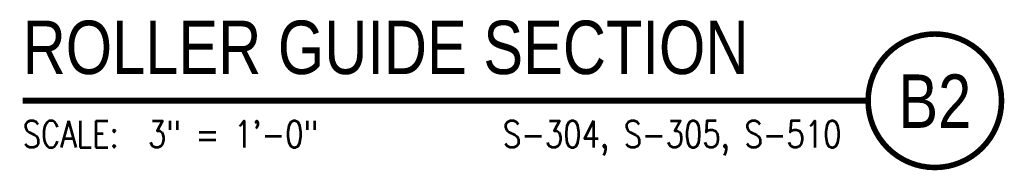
# Model space of a CAD drawing. Header units: inches. Extents: x -9715 to 32893, y -15613 to -1138.
# Tile 314 of 380: x 12352.94 to 12371.39, y -8401.65 to -8398.83. Entities that reach past the tile are written whole.
import ezdxf
from ezdxf.enums import TextEntityAlignment as Align

# ---------------------------------------------------------------- set-up
doc = ezdxf.new("R2010")
doc.units = ezdxf.units.IN
doc.header["$MEASUREMENT"] = 0
doc.layers.get('0').update_dxf_attribs({"color": 252})
doc.layers.add('S-ANNO-SYMB', color=2, linetype='Continuous')
doc.styles.add('FT', font='ROMANS.shx', dxfattribs={"width": 0.8, "height": 0.125})
doc.styles.add('TT', font='swiss.ttf', dxfattribs={"width": 0.8, "height": 0.25})

# ---------------------------------------------------------------- blocks, each defined once
blk = doc.blocks.new('SECTION_INFO')
at = {"style": 'TT', "width": 0.8}
blk.add_attdef('SECTION_TITLE', text='', height=0.25, dxfattribs=at).set_placement((0, 0.375), align=Align.TOP_LEFT)
at = {"style": 'FT', "width": 0.8}
blk.add_attdef('SCALE', (0, -0.21875), '', height=0.125, dxfattribs=at)
blk = doc.blocks.new('T-BULB_R')
at = {"const_width": 0.02604}
for points in [[(0.625, 0, 1), (0, 0, 1)], [(0.625, 0, -1), (0, 0, -1)]]:
    blk.add_lwpolyline(points, format="xyb", dxfattribs=at)
at = {"style": 'TT', "width": 0.8}
blk.add_attdef('SECTION_#', text='', height=0.25, dxfattribs=at).set_placement((0.3125, 0), align=Align.MIDDLE)
at = {"style": 'FT', "width": 0.8}
blk.add_attdef('SHEET_FROM', text='', height=0.125, dxfattribs=at).set_placement((-0.125, -0.21875), align=Align.RIGHT)

msp = doc.modelspace()

# ---------------------------------------------------------------- linework, layer by layer
at = {"layer": 'S-ANNO-SYMB', "const_width": 0.112}
msp.add_lwpolyline([(12352.99912, -8400.34581), (12368.8407, -8400.34581)], dxfattribs=at)

# ---------------------------------------------------------------- block references
at = {"layer": 'S-ANNO-SYMB', "xscale": 4.00000017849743, "yscale": 4.000000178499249, "zscale": 4.000000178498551}
for name, p, values in [('SECTION_INFO', (12352.99912, -8400.34581), {'SECTION_TITLE': 'ROLLER GUIDE SECTION', 'SCALE': 'SCALE:  3" = 1\'-0"'}), ('T-BULB_R', (12368.8407, -8400.34581), {'SECTION_#': 'B2', 'SHEET_FROM': 'S-304, S-305, S-510'})]:
    msp.add_blockref(name, p, dxfattribs=at).add_auto_attribs(values)

doc.saveas('drawing.dxf')
